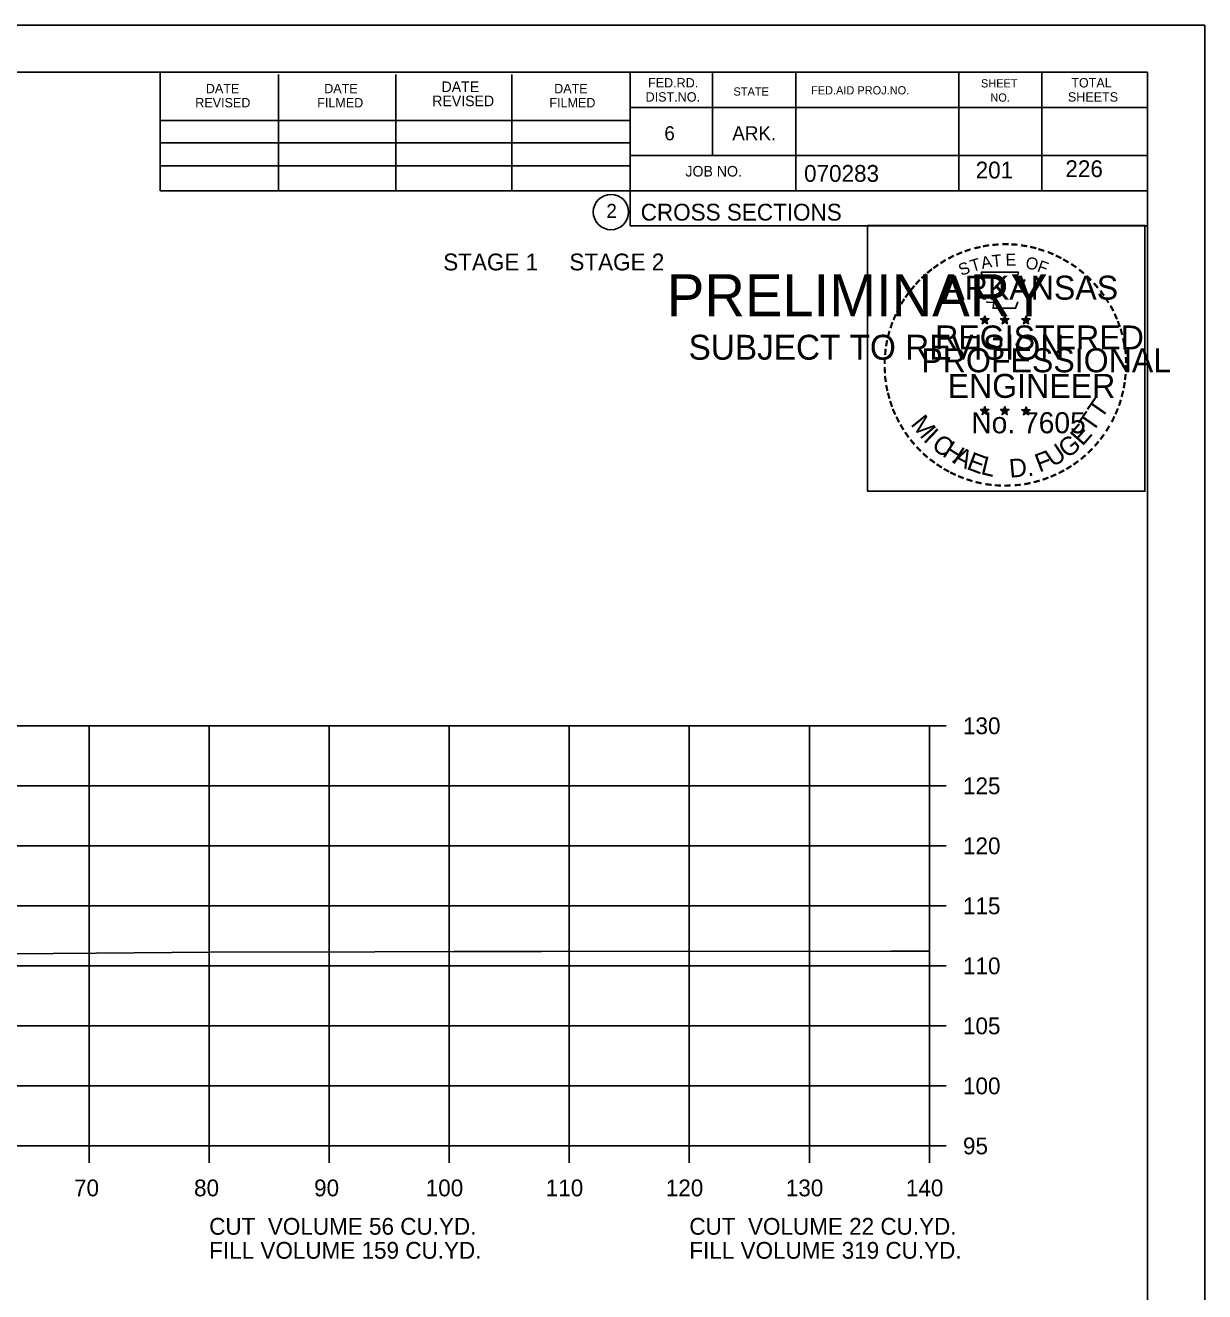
# Model space of a CAD drawing. Extents: x 1175611 to 1176402, y -433344 to -416213.
# Drawn here: x 1175845.7 to 1175943.9, y -421715.4 to -421609.9 of the extents above; entities that cross this region are included whole.
import ezdxf

# ---------------------------------------------------------------- set-up
doc = ezdxf.new("R2010")
doc.units = 0
for name, color, linetype in [('Default', 7, 'Continuous'), ('R_Axis', 7, 'Continuous'), ('R_Axis Annot', 7, 'Continuous'), ('R_Border', 7, 'Continuous'), ('R_Border Notes', 7, 'Continuous'), ('R_Border PE', 7, 'Continuous'), ('R_Border Prem', 7, 'Continuous'), ('R_Exist Surface', 7, 'Continuous'), ('R_Grid', 7, 'Continuous'), ('R_No Plot', 7, 'Continuous')]:
    doc.layers.add(name, color=color, linetype=linetype)

msp = doc.modelspace()

# ---------------------------------------------------------------- linework, layer by layer
at = {"layer": 'R_Axis'}
for p, q in [((1175920.97, -421703.3), (1175920.97, -421668.3)), ((1175922.37, -421668.3), (1175920.97, -421668.3)), ((1175922.37, -421673.3), (1175920.97, -421673.3)), ((1175922.37, -421678.3), (1175920.97, -421678.3)), ((1175922.37, -421683.3), (1175920.97, -421683.3)), ((1175922.37, -421688.3), (1175920.97, -421688.3)), ((1175922.37, -421693.3), (1175920.97, -421693.3)), ((1175922.37, -421698.3), (1175920.97, -421698.3)), ((1175640.97, -421703.3), (1175920.97, -421703.3)), ((1175850.97, -421704.7), (1175850.97, -421703.3)), ((1175860.97, -421704.7), (1175860.97, -421703.3)), ((1175870.97, -421704.7), (1175870.97, -421703.3)), ((1175880.97, -421704.7), (1175880.97, -421703.3)), ((1175890.97, -421704.7), (1175890.97, -421703.3)), ((1175900.97, -421704.7), (1175900.97, -421703.3)), ((1175910.97, -421704.7), (1175910.97, -421703.3)), ((1175920.97, -421704.7), (1175920.97, -421703.3)), ((1175922.37, -421703.3), (1175920.97, -421703.3))]:
    msp.add_line(p, q, dxfattribs=at)
at = {"layer": 'R_Border'}
for p, q in [((1175622.97, -421613.84), (1175939.15, -421613.84)), ((1175856.89, -421623.72), (1175856.89, -421613.84)), ((1175866.75, -421623.72), (1175866.75, -421614.04)), ((1175876.51, -421623.72), (1175876.51, -421614.04)), ((1175886.19, -421623.72), (1175886.19, -421614.04)), ((1175896.05, -421613.84), (1175896.05, -421626.64)), ((1175902.89, -421613.84), (1175902.89, -421620.78)), ((1175909.83, -421613.84), (1175909.83, -421623.72)), ((1175923.41, -421613.84), (1175923.41, -421623.72)), ((1175930.35, -421613.84), (1175930.35, -421623.72)), ((1175939.15, -421819.3), (1175939.15, -421613.84)), ((1175939.15, -421616.78), (1175896.05, -421616.78)), ((1175939.15, -421616.76), (1175939.15, -421616.76)), ((1175856.89, -421617.86), (1175896.05, -421617.86)), ((1175856.89, -421619.72), (1175896.05, -421619.72)), ((1175939.15, -421620.78), (1175896.05, -421620.78)), ((1175899.01, -421620.78), (1175939.15, -421620.78)), ((1175856.89, -421623.72), (1175856.89, -421621.66)), ((1175856.89, -421621.66), (1175896.05, -421621.66)), ((1175939.15, -421623.72), (1175856.89, -421623.72)), ((1175896.05, -421626.64), (1175939.15, -421626.64))]:
    msp.add_line(p, q, dxfattribs=at)
msp.add_circle((1175894.44, -421625.5), 1.47, dxfattribs=at)
at = {"layer": 'R_Border PE'}
for p, q in [((1175925.23, -421634.39), (1175925.58, -421634.5)), ((1175925.23, -421634.39), (1175925.49, -421634.44)), ((1175925.23, -421634.39), (1175925.47, -421634.51)), ((1175925.37, -421634.8), (1175925.58, -421634.5)), ((1175925.58, -421634.14), (1175925.54, -421634.39)), ((1175925.58, -421634.5), (1175925.58, -421634.14)), ((1175925.58, -421634.14), (1175925.63, -421634.39)), ((1175925.93, -421634.39), (1175925.58, -421634.5)), ((1175925.8, -421634.8), (1175925.58, -421634.5)), ((1175925.93, -421634.39), (1175925.64, -421634.44)), ((1175925.8, -421634.8), (1175925.66, -421634.51)), ((1175925.93, -421634.39), (1175925.73, -421634.49)), ((1175926.9, -421634.39), (1175927.25, -421634.5)), ((1175926.9, -421634.39), (1175927.16, -421634.44)), ((1175926.9, -421634.39), (1175927.14, -421634.51)), ((1175927.04, -421634.8), (1175927.25, -421634.5)), ((1175927.25, -421634.14), (1175927.21, -421634.39)), ((1175927.25, -421634.5), (1175927.25, -421634.14)), ((1175927.25, -421634.14), (1175927.3, -421634.39)), ((1175927.6, -421634.39), (1175927.25, -421634.5)), ((1175927.47, -421634.8), (1175927.25, -421634.5)), ((1175927.6, -421634.39), (1175927.31, -421634.44)), ((1175927.47, -421634.8), (1175927.33, -421634.51)), ((1175927.6, -421634.39), (1175927.4, -421634.49)), ((1175928.67, -421634.4), (1175929.02, -421634.51)), ((1175928.67, -421634.4), (1175928.92, -421634.45)), ((1175928.67, -421634.4), (1175928.91, -421634.53)), ((1175928.8, -421634.81), (1175929.02, -421634.51)), ((1175929.02, -421634.15), (1175928.98, -421634.4)), ((1175929.02, -421634.51), (1175929.02, -421634.15)), ((1175929.02, -421634.15), (1175929.07, -421634.4)), ((1175929.36, -421634.4), (1175929.02, -421634.51)), ((1175929.23, -421634.81), (1175929.02, -421634.51)), ((1175929.36, -421634.4), (1175929.08, -421634.45)), ((1175929.23, -421634.81), (1175929.09, -421634.52)), ((1175929.36, -421634.4), (1175929.16, -421634.51)), ((1175925.37, -421634.8), (1175925.49, -421634.56)), ((1175925.37, -421634.8), (1175925.58, -421634.58)), ((1175925.8, -421634.8), (1175925.58, -421634.59)), ((1175927.04, -421634.8), (1175927.16, -421634.56)), ((1175927.04, -421634.8), (1175927.25, -421634.58)), ((1175927.47, -421634.8), (1175927.25, -421634.59)), ((1175928.8, -421634.81), (1175928.93, -421634.57)), ((1175928.8, -421634.81), (1175929.02, -421634.59)), ((1175929.23, -421634.81), (1175929.02, -421634.6)), ((1175925.58, -421641.71), (1175925.54, -421641.96)), ((1175925.58, -421642.08), (1175925.58, -421641.71)), ((1175925.58, -421641.71), (1175925.63, -421641.96)), ((1175927.25, -421641.71), (1175927.21, -421641.96)), ((1175927.25, -421642.08), (1175927.25, -421641.71)), ((1175927.25, -421641.71), (1175927.3, -421641.96)), ((1175929.02, -421641.72), (1175928.97, -421641.97)), ((1175929.02, -421642.09), (1175929.02, -421641.72)), ((1175929.02, -421641.72), (1175929.06, -421641.97)), ((1175925.23, -421641.96), (1175925.58, -421642.08)), ((1175925.23, -421641.96), (1175925.48, -421642.01)), ((1175925.23, -421641.96), (1175925.47, -421642.09)), ((1175925.36, -421642.37), (1175925.58, -421642.08)), ((1175925.36, -421642.37), (1175925.49, -421642.13)), ((1175925.36, -421642.37), (1175925.58, -421642.16)), ((1175925.93, -421641.96), (1175925.58, -421642.08)), ((1175925.79, -421642.37), (1175925.58, -421642.08)), ((1175925.79, -421642.37), (1175925.58, -421642.16)), ((1175925.93, -421641.96), (1175925.64, -421642.01)), ((1175925.79, -421642.37), (1175925.66, -421642.08)), ((1175925.93, -421641.96), (1175925.72, -421642.07)), ((1175926.9, -421641.96), (1175927.25, -421642.08)), ((1175926.9, -421641.96), (1175927.15, -421642.01)), ((1175926.9, -421641.96), (1175927.14, -421642.09)), ((1175927.03, -421642.37), (1175927.25, -421642.08)), ((1175927.03, -421642.37), (1175927.16, -421642.13)), ((1175927.03, -421642.37), (1175927.25, -421642.16)), ((1175927.6, -421641.96), (1175927.25, -421642.08)), ((1175927.46, -421642.37), (1175927.25, -421642.08)), ((1175927.46, -421642.37), (1175927.25, -421642.16)), ((1175927.6, -421641.96), (1175927.31, -421642.01)), ((1175927.46, -421642.37), (1175927.32, -421642.08)), ((1175927.6, -421641.96), (1175927.39, -421642.07)), ((1175928.67, -421641.97), (1175929.02, -421642.09)), ((1175928.67, -421641.97), (1175928.92, -421642.02)), ((1175928.67, -421641.97), (1175928.9, -421642.1)), ((1175928.8, -421642.38), (1175929.02, -421642.09)), ((1175928.8, -421642.38), (1175928.93, -421642.14)), ((1175928.8, -421642.38), (1175929.01, -421642.17)), ((1175929.23, -421642.38), (1175929.01, -421642.17)), ((1175929.36, -421641.97), (1175929.02, -421642.09)), ((1175929.23, -421642.38), (1175929.02, -421642.09)), ((1175929.36, -421641.97), (1175929.08, -421642.02)), ((1175929.23, -421642.38), (1175929.09, -421642.09)), ((1175929.36, -421641.97), (1175929.16, -421642.08))]:
    msp.add_line(p, q, dxfattribs=at)
for points in [[(1175925.28, -421630.51), (1175925.54, -421631.34)], [(1175928.79, -421631.44), (1175928.93, -421631.15), (1175928.24, -421631.18), (1175928.39, -421630.51), (1175925.28, -421630.51)], [(1175925.77, -421632.94), (1175925.77, -421633.02), (1175926.33, -421633.04), (1175926.28, -421633.52), (1175928.15, -421633.52), (1175928.35, -421632.98)], [(1175925.58, -421634.14), (1175925.8, -421634.8), (1175925.23, -421634.39), (1175925.93, -421634.39), (1175925.37, -421634.8), (1175925.58, -421634.14)], [(1175927.25, -421634.14), (1175927.47, -421634.8), (1175926.9, -421634.39), (1175927.6, -421634.39), (1175927.04, -421634.8), (1175927.25, -421634.14)], [(1175929.02, -421634.15), (1175929.23, -421634.81), (1175928.67, -421634.4), (1175929.36, -421634.4), (1175928.8, -421634.81), (1175929.02, -421634.15)], [(1175925.58, -421641.71), (1175925.79, -421642.37), (1175925.23, -421641.96), (1175925.93, -421641.96), (1175925.36, -421642.37), (1175925.58, -421641.71)], [(1175927.25, -421641.71), (1175927.46, -421642.37), (1175926.9, -421641.96), (1175927.6, -421641.96), (1175927.03, -421642.37), (1175927.25, -421641.71)], [(1175929.02, -421641.72), (1175929.23, -421642.38), (1175928.67, -421641.97), (1175929.36, -421641.97), (1175928.8, -421642.38), (1175929.02, -421641.72)]]:
    msp.add_lwpolyline(points, dxfattribs=at)
for centre, radius in [((1175925.58, -421634.5), 0.172), ((1175925.58, -421634.5), 0.145), ((1175925.58, -421634.5), 0.116), ((1175925.58, -421634.5), 0.0991), ((1175925.58, -421634.5), 0.0747), ((1175925.58, -421634.5), 0.0495), ((1175925.58, -421634.5), 0.0296), ((1175927.25, -421634.5), 0.172), ((1175927.25, -421634.5), 0.145), ((1175927.25, -421634.5), 0.116), ((1175927.25, -421634.5), 0.0991), ((1175927.25, -421634.5), 0.0747), ((1175927.25, -421634.5), 0.0495), ((1175927.25, -421634.5), 0.0296), ((1175929.02, -421634.52), 0.172), ((1175929.02, -421634.52), 0.145), ((1175929.02, -421634.52), 0.116), ((1175929.02, -421634.52), 0.0991), ((1175929.02, -421634.52), 0.0747), ((1175929.02, -421634.52), 0.0495), ((1175929.02, -421634.52), 0.0296), ((1175925.58, -421642.08), 0.172), ((1175927.25, -421642.08), 0.172), ((1175925.58, -421642.08), 0.145), ((1175925.58, -421642.08), 0.116), ((1175925.58, -421642.08), 0.0991), ((1175925.58, -421642.08), 0.0747), ((1175925.58, -421642.08), 0.0495), ((1175925.58, -421642.08), 0.0296), ((1175927.25, -421642.08), 0.145), ((1175927.25, -421642.08), 0.116), ((1175927.25, -421642.08), 0.0991), ((1175927.25, -421642.08), 0.0747), ((1175927.25, -421642.08), 0.0495), ((1175927.25, -421642.08), 0.0296), ((1175929.01, -421642.09), 0.172), ((1175929.01, -421642.09), 0.145), ((1175929.01, -421642.09), 0.116), ((1175929.01, -421642.09), 0.0991), ((1175929.01, -421642.09), 0.0747), ((1175929.01, -421642.09), 0.0495), ((1175929.01, -421642.09), 0.0296)]:
    msp.add_circle(centre, radius, dxfattribs=at)
at = {"layer": 'R_Exist Surface'}
msp.add_lwpolyline([(1175844.38, -421687.29), (1175851.55, -421687.24), (1175861.02, -421687.17), (1175874.78, -421687.13), (1175881.37, -421687.11), (1175888.66, -421687.1), (1175917.75, -421687.09), (1175920.97, -421687.08)], dxfattribs=at)
at = {"layer": 'R_Grid'}
for p, q in [((1175640.97, -421668.3), (1175920.97, -421668.3)), ((1175850.97, -421703.3), (1175850.97, -421668.3)), ((1175860.97, -421703.3), (1175860.97, -421668.3)), ((1175870.97, -421703.3), (1175870.97, -421668.3)), ((1175880.97, -421703.3), (1175880.97, -421668.3)), ((1175890.97, -421703.3), (1175890.97, -421668.3)), ((1175900.97, -421703.3), (1175900.97, -421668.3)), ((1175910.97, -421703.3), (1175910.97, -421668.3)), ((1175920.97, -421703.3), (1175920.97, -421668.3)), ((1175640.97, -421673.3), (1175920.97, -421673.3)), ((1175640.97, -421678.3), (1175920.97, -421678.3)), ((1175640.97, -421683.3), (1175920.97, -421683.3)), ((1175640.97, -421688.3), (1175920.97, -421688.3)), ((1175640.97, -421693.3), (1175920.97, -421693.3)), ((1175640.97, -421698.3), (1175920.97, -421698.3)), ((1175640.97, -421703.3), (1175920.97, -421703.3))]:
    msp.add_line(p, q, dxfattribs=at)
at = {"layer": 'R_No Plot'}
msp.add_line((1175610.57, -421609.94), (1175943.91, -421609.94), dxfattribs=at)
for points in [[(1175610.57, -421609.94), (1175943.91, -421609.94), (1175943.91, -421823.28), (1175610.57, -421823.28)], [(1175915.82, -421626.61), (1175938.92, -421626.61), (1175938.92, -421648.76), (1175915.82, -421648.76)]]:
    msp.add_lwpolyline(points, close=True, dxfattribs=at)

# ---------------------------------------------------------------- texts
at = {"layer": 'Default'}
for s, p in [('STAGE 1     STAGE 2', (1175880.47, -421630.36)), ('CUT  VOLUME 56 CU.YD.', (1175860.97, -421710.7)), ('CUT  VOLUME 22 CU.YD.', (1175900.97, -421710.7)), ('FILL VOLUME 159 CU.YD.', (1175860.97, -421712.7)), ('FILL VOLUME 319 CU.YD.', (1175900.97, -421712.7))]:
    msp.add_text(s, height=1.4, dxfattribs=at).set_placement(p)
at = {"layer": 'R_Axis Annot'}
for s, p in [('130', (1175923.77, -421669)), ('125', (1175923.77, -421674)), ('120', (1175923.77, -421679)), ('115', (1175923.77, -421684)), ('110', (1175923.77, -421689)), ('105', (1175923.77, -421694)), ('100', (1175923.77, -421699)), ('95', (1175923.77, -421704)), ('70', (1175849.71, -421707.5)), ('80', (1175859.71, -421707.5)), ('90', (1175869.71, -421707.5)), ('100', (1175879.01, -421707.5)), ('110', (1175889.01, -421707.5)), ('120', (1175899.01, -421707.5)), ('130', (1175909.01, -421707.5)), ('140', (1175919.01, -421707.5))]:
    msp.add_text(s, height=1.4, dxfattribs=at).set_placement(p)
at = {"layer": 'R_Border'}
for s, height, p in [('FED.RD.', 0.782, (1175897.53, -421615.12)), ('SHEET', 0.684, (1175925.27, -421615.12)), ('TOTAL', 0.782, (1175932.79, -421615.12)), ('DATE', 0.782, (1175860.69, -421615.6)), ('DATE', 0.782, (1175870.55, -421615.6)), ('DATE', 0.879, (1175880.33, -421615.5)), ('DATE', 0.782, (1175889.71, -421615.6)), ('DIST.NO.', 0.782, (1175897.33, -421616.3)), ('STATE', 0.684, (1175904.65, -421615.8)), ('FED.AID PROJ.NO.', 0.684, (1175911.11, -421615.7)), ('SHEETS', 0.782, (1175932.51, -421616.3)), ('REVISED', 0.782, (1175859.81, -421616.78)), ('FILMED', 0.782, (1175869.97, -421616.78)), ('REVISED', 0.879, (1175879.55, -421616.68)), ('FILMED', 0.782, (1175889.31, -421616.78)), ('NO.', 0.684, (1175926.05, -421616.3)), ('6', 1.17, (1175898.89, -421619.52)), ('ARK.', 1.172, (1175904.55, -421619.52)), ('JOB NO.', 0.879, (1175900.65, -421622.54)), ('070283', 1.4, (1175910.53, -421622.98)), ('2', 1.17, (1175894.06, -421625.99)), ('CROSS SECTIONS', 1.4, (1175896.92, -421626.21))]:
    msp.add_text(s, height=height, rotation=360, dxfattribs=at).set_placement(p)
at = {"layer": 'R_Border Notes'}
for s, p in [('201', (1175924.83, -421622.7)), ('226', (1175932.3, -421622.59))]:
    msp.add_text(s, height=1.4, dxfattribs=at).set_placement(p)
at = {"layer": 'R_Border PE'}
for s, height, rotation, p in [('-', 1.6, 10.2193, (1175925.45, -421628.98)), ('-', 1.6, 5.8968, (1175926.18, -421628.87)), ('-', 1.6, 0.1862, (1175926.95, -421628.8)), ('-', 1.6, 357.743, (1175927.67, -421628.81)), ('-', 1.6, 352.1617, (1175928.42, -421628.87)), ('-', 1.6, 28.7918, (1175922.76, -421629.97)), ('-', 1.6, 24.3072, (1175923.39, -421629.66)), ('-', 1.6, 19.1761, (1175924.02, -421629.39)), ('-', 1.6, 13.6301, (1175924.77, -421629.15)), ('A', 1, 11.2132, (1175925.37, -421630.25)), ('T', 1, 6.0228, (1175926.22, -421630.09)), ('E', 1, 0.8323, (1175927.32, -421629.98)), ('O', 1, 350.4515, (1175928.93, -421630.19)), ('-', 1.6, 347.2049, (1175929.14, -421628.98)), ('-', 1.6, 342.3362, (1175929.77, -421629.14)), ('-', 1.6, 337.8551, (1175930.51, -421629.36)), ('-', 1.6, 334.1211, (1175931.14, -421629.63)), ('-', 1.6, 38.9507, (1175921.1, -421631.12)), ('-', 1.6, 36.2317, (1175921.58, -421630.74)), ('-', 1.6, 34.0636, (1175922.16, -421630.34)), ('S', 1, 21.594, (1175923.63, -421630.84)), ('T', 1, 16.4036, (1175924.54, -421630.5)), ('F', 1, 340.0707, (1175929.88, -421630.42)), ('-', 1.6, 329.6409, (1175931.72, -421629.92)), ('-', 1.6, 325.8627, (1175932.36, -421630.28)), ('-', 1.6, 320.5297, (1175932.97, -421630.7)), ('-', 1.6, 48.423, (1175920.22, -421632.01)), ('-', 1.6, 42.9622, (1175920.67, -421631.53)), ('ARKANSAS', 2, 360, (1175922.13, -421632.8)), ('-', 1.6, 315.5786, (1175933.57, -421631.19)), ('-', 1.6, 309.8797, (1175934.14, -421631.74)), ('-', 1.6, 54.2325, (1175919.41, -421633.06)), ('-', 1.6, 50.6142, (1175919.82, -421632.5)), ('-', 1.6, 306.6522, (1175934.66, -421632.34)), ('-', 1.6, 62.8713, (1175918.77, -421634.2)), ('-', 1.6, 58.0706, (1175919.08, -421633.59)), ('-', 1.4, 303.6753, (1175935.15, -421632.91)), ('-', 1.6, 299.6684, (1175935.47, -421633.52)), ('-', 1.6, 67.7743, (1175918.51, -421634.82)), ('DWB', 0.01, 360, (1175925.57, -421634.51)), ('DWB', 0.01, 360, (1175927.24, -421634.51)), ('DWB', 0.01, 360, (1175929, -421634.52)), ('-', 1.6, 294.6628, (1175935.79, -421634.13)), ('-', 1.6, 75.461, (1175918.09, -421636.16)), ('-', 1.6, 72.3945, (1175918.29, -421635.45)), ('REGISTERED', 2, 360, (1175921.45, -421636.95)), ('-', 1.6, 290.5728, (1175936.05, -421634.71)), ('-', 1.6, 285.1233, (1175936.28, -421635.29)), ('-', 1.6, 81.2013, (1175917.96, -421636.87)), ('-', 1.6, 280.5493, (1175936.48, -421636.03)), ('-', 1.6, 89.0622, (1175917.86, -421638.26)), ('-', 1.6, 85.1863, (1175917.89, -421637.56)), ('PROFESSIONAL', 2, 360, (1175920.3, -421638.85)), ('-', 1.6, 276.5962, (1175936.65, -421636.8)), ('-', 1.6, 274.3301, (1175936.71, -421637.52)), ('-', 1.6, 94.1959, (1175917.9, -421638.99)), ('-', 1.6, 269.9407, (1175936.74, -421638.15)), ('-', 1.6, 98.9479, (1175917.97, -421639.66)), ('ENGINEER', 2, 360, (1175922.49, -421640.98)), ('-', 1.6, 260.9953, (1175936.65, -421639.47)), ('-', 1.6, 263.5172, (1175936.72, -421638.82)), ('-', 1.6, 101.7149, (1175918.1, -421640.39)), ('-', 1.6, 105.4578, (1175918.27, -421640.98)), ('-', 1.6, 255.7626, (1175936.54, -421640.15)), ('-', 1.6, 109.0874, (1175918.48, -421641.62)), ('-', 1.6, 114.0643, (1175918.73, -421642.21)), ('T', 1.54, 55.055, (1175935.3, -421642.81)), ('-', 1.6, 247.8887, (1175936.14, -421641.54)), ('-', 1.6, 252.8681, (1175936.36, -421640.87)), ('-', 1.6, 115.7289, (1175919.04, -421642.83)), ('M', 1.54, 308.9175, (1175919.35, -421643.19)), ('No. 7605', 1.757, 360, (1175924.46, -421643.93)), ('DWB', 0.01, 360, (1175925.56, -421642.08)), ('DWB', 0.01, 360, (1175927.23, -421642.08)), ('DWB', 0.01, 360, (1175929, -421642.09)), ('T', 1.54, 55.055, (1175934.57, -421643.93)), ('-', 1.6, 244.6197, (1175935.87, -421642.17)), ('-', 1.6, 120.4471, (1175919.4, -421643.42)), ('-', 1.6, 125.8934, (1175919.8, -421643.98)), ('I', 1.54, 316.4636, (1175920.39, -421644.51)), ('E', 1.54, 48.7313, (1175933.72, -421645.06)), ('-', 1.6, 233.8452, (1175935.08, -421643.58)), ('-', 1.6, 239.0712, (1175935.48, -421642.92)), ('-', 1.6, 130.7181, (1175920.26, -421644.53)), ('-', 1.6, 134.2238, (1175920.78, -421645.07)), ('C', 1.54, 324.0197, (1175921.06, -421645.13)), ('H', 1.54, 327.5342, (1175921.97, -421645.78)), ('U', 1.54, 34.4052, (1175931.27, -421646.81)), ('G', 1.54, 38.2173, (1175932.47, -421646.08)), ('-', 1.6, 231.2538, (1175934.65, -421644.14)), ('-', 1.6, 138.9338, (1175921.3, -421645.54)), ('-', 1.6, 144.6463, (1175921.86, -421645.94)), ('A', 1.54, 332.5513, (1175922.83, -421646.32)), ('E', 1.54, 339.2068, (1175923.99, -421646.88)), ('L', 1.54, 346.2929, (1175925.18, -421647.31)), ('D.', 1.54, 5.2602, (1175927.68, -421647.64)), ('F', 1.54, 20.8202, (1175930.13, -421647.21)), ('-', 1.6, 221.0851, (1175933.65, -421645.22)), ('-', 1.6, 225.7653, (1175934.17, -421644.71)), ('-', 1.6, 148.0898, (1175922.42, -421646.31)), ('-', 1.6, 151.5704, (1175923, -421646.64)), ('-', 1.6, 154.6002, (1175923.52, -421646.89)), ('-', 1.6, 207.3568, (1175932.01, -421646.42)), ('-', 1.6, 212.2491, (1175932.56, -421646.07)), ('-', 1.6, 215.7363, (1175933.1, -421645.69)), ('-', 1.6, 158.5612, (1175924.15, -421647.14)), ('-', 1.6, 162.7983, (1175924.83, -421647.35)), ('-', 1.6, 167.5555, (1175925.55, -421647.52)), ('-', 1.6, 173.1155, (1175926.32, -421647.63)), ('-', 1.6, 176.5183, (1175927.07, -421647.68)), ('-', 1.6, 181.5918, (1175927.81, -421647.66)), ('-', 1.6, 185.8167, (1175928.62, -421647.59)), ('-', 1.6, 191.2858, (1175929.36, -421647.45)), ('-', 1.6, 195.4743, (1175930.09, -421647.25)), ('-', 1.6, 200.7184, (1175930.76, -421647.01)), ('-', 1.6, 204.2516, (1175931.38, -421646.74))]:
    msp.add_text(s, height=height, rotation=rotation, dxfattribs=at).set_placement(p)
at = {"layer": 'R_Border Prem'}
for s, height, p in [('PRELIMINARY', 3.5, (1175899.1, -421634.18)), ('DWB', 0.01, (1175899.85, -421632.33)), ('SUBJECT TO REVISION', 2.0751, (1175900.91, -421637.8))]:
    msp.add_text(s, height=height, rotation=360, dxfattribs=at).set_placement(p)

doc.saveas('drawing.dxf')
